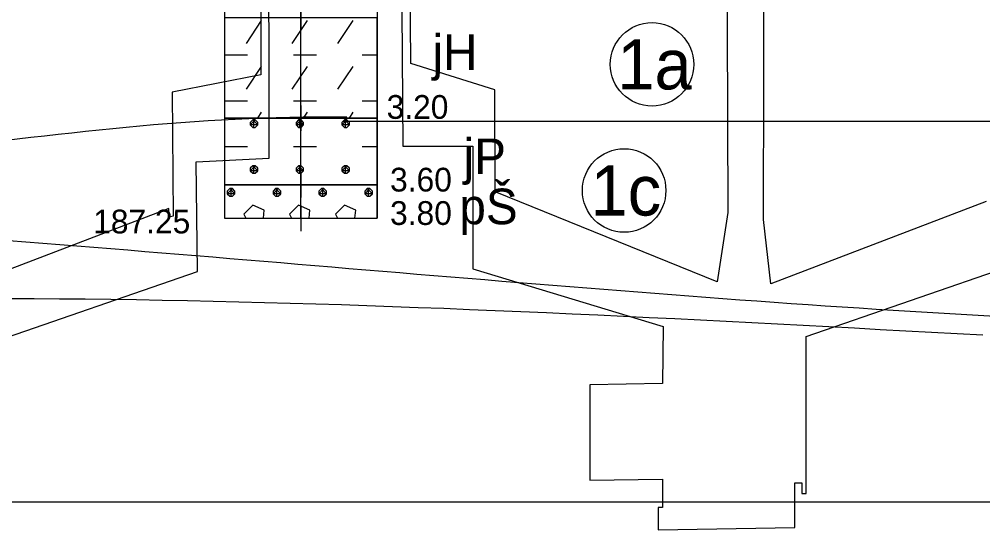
# Model space of a CAD drawing. Extents: x 3042 to 4120, y 576 to 2694.
# Drawn here: x 3376.49 to 3405.34, y 1848.59 to 1863.88 of the extents above; entities that cross this region are included whole.
import ezdxf

# ---------------------------------------------------------------- set-up
doc = ezdxf.new("R2010")
doc.units = 0
for name, color, linetype in [('17', 7, 'Continuous'), ('18', 7, 'Continuous'), ('51', 7, 'Continuous'), ('52', 7, 'Continuous'), ('53', 7, 'Continuous'), ('56', 7, 'Continuous'), ('HPV', 7, 'Continuous'), ('nádrže', 7, 'Continuous'), ('rozhraní', 7, 'Continuous')]:
    doc.layers.add(name, color=color, linetype=linetype)

msp = doc.modelspace()

# ---------------------------------------------------------------- linework, layer by layer
at = {"layer": '18'}
for p, q in [((3384.922, 1857.917), (3384.922, 1876.917)), ((3384.922, 1858.298), (3384.922, 1857.536)), ((3384.541, 1857.917), (3385.303, 1857.917))]:
    msp.add_line(p, q, dxfattribs=at)
at = {"layer": '51'}
for p, q in [((3383.287, 1863.15), (3383.744, 1863.836)), ((3384.658, 1863.15), (3385.116, 1863.836)), ((3386.03, 1863.15), (3386.487, 1863.836)), ((3382.639, 1862.807), (3383.325, 1862.807)), ((3384.697, 1862.807), (3385.382, 1862.807)), ((3386.754, 1862.807), (3387.208, 1862.807)), ((3383.287, 1861.779), (3383.744, 1862.464)), ((3384.658, 1861.779), (3385.116, 1862.464)), ((3386.03, 1861.779), (3386.487, 1862.464)), ((3382.639, 1861.436), (3383.325, 1861.436)), ((3384.697, 1861.436), (3385.382, 1861.436)), ((3386.754, 1861.436), (3387.208, 1861.436)), ((3383.627, 1860.917), (3383.744, 1861.093)), ((3384.998, 1860.917), (3385.116, 1861.093)), ((3386.37, 1860.917), (3386.487, 1861.093)), ((3383.515, 1860.636), (3383.515, 1860.864)), ((3384.887, 1860.636), (3384.887, 1860.864)), ((3386.259, 1860.636), (3386.259, 1860.864)), ((3382.639, 1860.064), (3383.325, 1860.064)), ((3384.697, 1860.064), (3385.382, 1860.064)), ((3386.754, 1860.064), (3387.208, 1860.064)), ((3383.515, 1859.264), (3383.515, 1859.493)), ((3384.887, 1859.264), (3384.887, 1859.493)), ((3386.259, 1859.264), (3386.259, 1859.493)), ((3382.83, 1858.578), (3382.83, 1858.807)), ((3384.201, 1858.578), (3384.201, 1858.807)), ((3385.573, 1858.578), (3385.573, 1858.807)), ((3386.944, 1858.578), (3386.944, 1858.807)), ((3383.211, 1858.045), (3383.268, 1857.917)), ((3384.582, 1858.045), (3384.639, 1857.917)), ((3385.954, 1858.045), (3386.011, 1857.917))]:
    msp.add_line(p, q, dxfattribs=at)
for points in [[(3382.636, 1860.917), (3387.208, 1860.917), (3387.208, 1863.917), (3382.636, 1863.917)], [(3382.636, 1858.917), (3387.208, 1858.917), (3387.208, 1860.917), (3382.636, 1860.917)], [(3382.636, 1857.917), (3387.208, 1857.917), (3387.208, 1858.917), (3382.636, 1858.917)]]:
    msp.add_lwpolyline(points, close=True, dxfattribs=at)
for points in [[(3383.477, 1860.864), (3383.401, 1860.788), (3383.401, 1860.712), (3383.477, 1860.636), (3383.554, 1860.636), (3383.63, 1860.712), (3383.63, 1860.788), (3383.554, 1860.864), (3383.477, 1860.864), (3383.63, 1860.712), (3383.401, 1860.712), (3383.554, 1860.864)], [(3384.849, 1860.864), (3384.773, 1860.788), (3384.773, 1860.712), (3384.849, 1860.636), (3384.925, 1860.636), (3385.001, 1860.712), (3385.001, 1860.788), (3384.925, 1860.864), (3384.849, 1860.864), (3385.001, 1860.712), (3384.773, 1860.712), (3384.925, 1860.864)], [(3386.221, 1860.864), (3386.144, 1860.788), (3386.144, 1860.712), (3386.221, 1860.636), (3386.297, 1860.636), (3386.373, 1860.712), (3386.373, 1860.788), (3386.297, 1860.864), (3386.221, 1860.864), (3386.373, 1860.712), (3386.144, 1860.712), (3386.297, 1860.864)], [(3383.477, 1859.493), (3383.401, 1859.416), (3383.401, 1859.34), (3383.477, 1859.264), (3383.554, 1859.264), (3383.63, 1859.34), (3383.63, 1859.416), (3383.554, 1859.493), (3383.477, 1859.493), (3383.63, 1859.34), (3383.401, 1859.34), (3383.554, 1859.493)], [(3384.849, 1859.493), (3384.773, 1859.416), (3384.773, 1859.34), (3384.849, 1859.264), (3384.925, 1859.264), (3385.001, 1859.34), (3385.001, 1859.416), (3384.925, 1859.493), (3384.849, 1859.493), (3385.001, 1859.34), (3384.773, 1859.34), (3384.925, 1859.493)], [(3386.221, 1859.493), (3386.144, 1859.416), (3386.144, 1859.34), (3386.221, 1859.264), (3386.297, 1859.264), (3386.373, 1859.34), (3386.373, 1859.416), (3386.297, 1859.493), (3386.221, 1859.493), (3386.373, 1859.34), (3386.144, 1859.34), (3386.297, 1859.493)], [(3382.792, 1858.807), (3382.715, 1858.731), (3382.715, 1858.654), (3382.792, 1858.578), (3382.868, 1858.578), (3382.944, 1858.654), (3382.944, 1858.731), (3382.868, 1858.807), (3382.792, 1858.807), (3382.944, 1858.654), (3382.715, 1858.654), (3382.868, 1858.807)], [(3384.163, 1858.807), (3384.087, 1858.731), (3384.087, 1858.654), (3384.163, 1858.578), (3384.239, 1858.578), (3384.316, 1858.654), (3384.316, 1858.731), (3384.239, 1858.807), (3384.163, 1858.807), (3384.316, 1858.654), (3384.087, 1858.654), (3384.239, 1858.807)], [(3385.535, 1858.807), (3385.459, 1858.731), (3385.459, 1858.654), (3385.535, 1858.578), (3385.611, 1858.578), (3385.687, 1858.654), (3385.687, 1858.731), (3385.611, 1858.807), (3385.535, 1858.807), (3385.687, 1858.654), (3385.459, 1858.654), (3385.611, 1858.807)], [(3386.906, 1858.807), (3386.83, 1858.731), (3386.83, 1858.654), (3386.906, 1858.578), (3386.983, 1858.578), (3387.059, 1858.654), (3387.059, 1858.731), (3386.983, 1858.807), (3386.906, 1858.807), (3387.059, 1858.654), (3386.83, 1858.654), (3386.983, 1858.807)], [(3383.796, 1857.917), (3383.82, 1858.159), (3383.477, 1858.312), (3383.211, 1858.045)], [(3385.168, 1857.917), (3385.192, 1858.159), (3384.849, 1858.312), (3384.582, 1858.045)], [(3386.539, 1857.917), (3386.563, 1858.159), (3386.221, 1858.312), (3385.954, 1858.045)]]:
    msp.add_lwpolyline(points, dxfattribs=at)
at = {"layer": '53'}
for p, q in [((3382.636, 1876.917), (3382.636, 1857.917)), ((3387.208, 1876.917), (3387.208, 1857.917)), ((3382.636, 1860.917), (3387.208, 1860.917)), ((3382.636, 1858.917), (3387.208, 1858.917)), ((3382.636, 1857.917), (3387.208, 1857.917))]:
    msp.add_line(p, q, dxfattribs=at)
at = {"layer": '56'}
for p, q in [((3384.922, 1864.298), (3384.922, 1863.536)), ((3384.922, 1861.298), (3384.922, 1860.536)), ((3384.541, 1860.917), (3385.303, 1860.917)), ((3384.922, 1859.298), (3384.922, 1858.536)), ((3384.541, 1858.917), (3385.303, 1858.917)), ((3384.922, 1858.298), (3384.922, 1857.536)), ((3384.541, 1857.917), (3385.303, 1857.917))]:
    msp.add_line(p, q, dxfattribs=at)
at = {"layer": 'HPV'}
msp.add_spline([(3275.71, 1858.557), (3286.672, 1857.81), (3295.369, 1857.654), (3304.072, 1857.699), (3321.487, 1858.123), (3338.901, 1858.548), (3356.302, 1858.437), (3372.607, 1857.527), (3388.902, 1856.207), (3405.202, 1855.017), (3421.522, 1854.5), (3430.627, 1854.5)], degree=3, dxfattribs=at)
at = {"layer": 'nádrže'}
for points in [[(3405.437, 1858.417), (3398.987, 1855.952), (3398.769, 1857.881), (3398.813, 1874.98), (3399.084, 1874.98), (3399.08, 1875.993), (3397.236, 1875.993), (3397.239, 1874.918), (3397.644, 1874.918), (3397.703, 1858.089), (3397.385, 1856.02), (3390.733, 1858.705), (3390.723, 1861.764), (3388.212, 1862.555), (3388.11, 1875.119), (3388.234, 1875.144), (3388.229, 1876.2), (3387.809, 1876.2), (3387.799, 1874.995), (3387.864, 1874.981)], [(3375.574, 1854.168), (3381.826, 1856.324), (3381.78, 1859.609), (3383.971, 1859.722), (3383.953, 1875.994), (3383.553, 1875.983), (3383.554, 1874.761), (3383.708, 1874.765), (3383.722, 1862.213), (3381.066, 1861.696), (3381.095, 1857.979), (3380.964, 1857.953), (3380.962, 1858.21), (3374.511, 1855.746)], [(3387.864, 1874.981), (3387.969, 1860.079), (3390.069, 1860.079), (3390.069, 1856.407), (3395.765, 1854.68), (3395.745, 1852.971), (3393.569, 1852.937), (3393.571, 1850.074), (3395.747, 1850.108), (3395.747, 1849.259), (3395.615, 1849.257), (3395.615, 1848.594), (3399.709, 1848.658), (3399.708, 1849.995), (3399.918, 1849.998), (3399.919, 1849.678), (3400.052, 1849.68), (3400.049, 1854.375), (3406.301, 1856.531)]]:
    msp.add_lwpolyline(points, dxfattribs=at)
at = {"layer": 'rozhraní'}
for centre in [(3395.433, 1862.526), (3394.598, 1858.75)]:
    msp.add_circle(centre, 1.25, dxfattribs=at)
for points in [[(3357.313, 1859.78), (3358.969, 1859.519), (3384.992, 1860.95), (3386.291, 1860.95)], [(3386.182, 1860.826), (3403.245, 1860.826), (3409.937, 1860.826)], [(3335.922, 1851.987), (3356.302, 1854.717), (3405.335, 1854.425)], [(3442.166, 1849.417), (3287.278, 1849.417), (3238.587, 1849.417)]]:
    msp.add_spline(points, degree=3, dxfattribs=at)

# ---------------------------------------------------------------- texts
at = {"layer": '17'}
msp.add_text('187.25', height=0.7112, dxfattribs=at).set_placement((3378.699, 1857.465))
at = {"layer": '52'}
for s, height, p in [('jH', 1.0668, (3388.859, 1862.354)), ('3.20', 0.7112, (3387.486, 1860.895)), ('jP', 1.0668, (3389.792, 1859.239)), ('3.60', 0.7112, (3387.589, 1858.719)), ('pŠ', 1.0668, (3389.665, 1857.739)), ('3.80', 0.7112, (3387.589, 1857.719))]:
    msp.add_text(s, height=height, dxfattribs=at).set_placement(p)
at = {"layer": 'rozhraní'}
for s, p in [('1a', (3394.39, 1861.776)), ('1c', (3393.588, 1858))]:
    msp.add_text(s, height=1.5, dxfattribs=at).set_placement(p)

doc.saveas('drawing.dxf')
